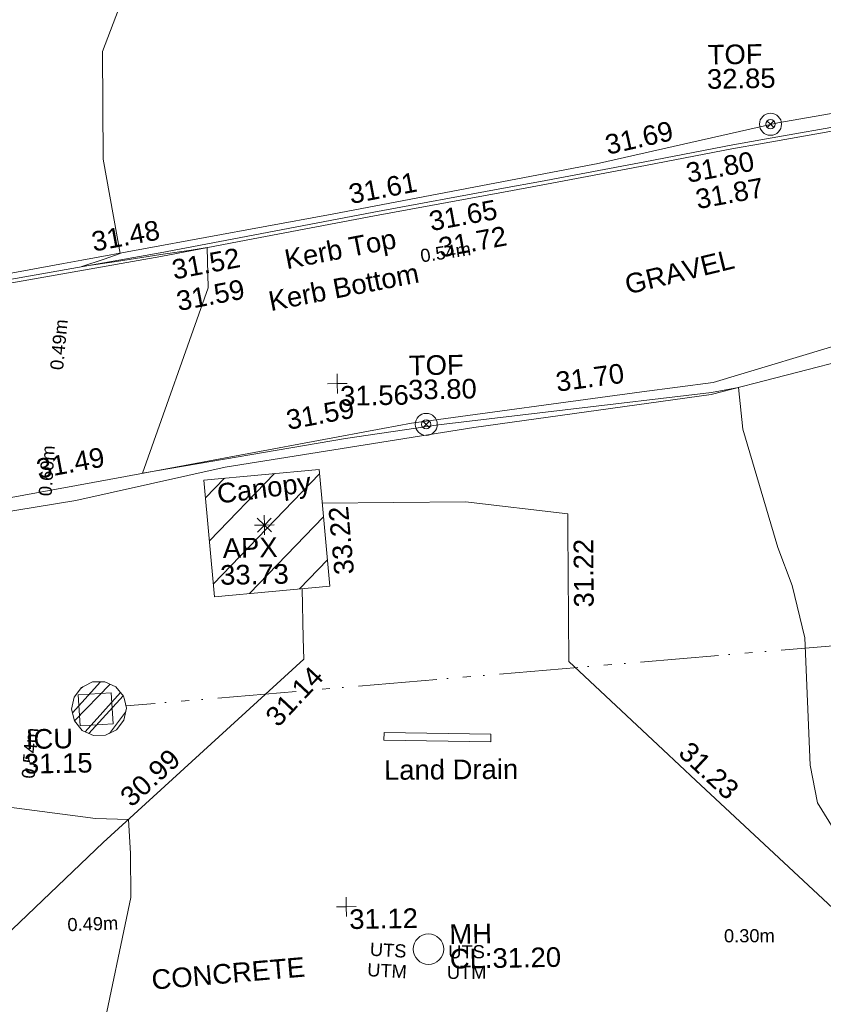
# Model space of a CAD drawing. Header units: millimetres. Extents: x -287732 to 520720, y -88450 to 287754.
# Tile 317 of 383: x 137511 to 152859, y 245261 to 264075. Entities that reach past the tile are written whole.
import ezdxf

# ---------------------------------------------------------------- set-up
doc = ezdxf.new("R2010")
doc.units = ezdxf.units.MM
for name, pattern in [('IMPORT-HIDDEN2 _3_', [4762.5, 3175, -1587.5]), ('IMPORT-UG_DRAINAGE_SURFACE_QLB4 _2_', [2700, 1500, -300.0000000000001, 0, -250, 150, -300.0000000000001, 0, -200]), ('IMPORT-UG_ELEC_LV_QLB2 _2_', [2700, 1500, -300.0000000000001, 0, -250, 150, -300.0000000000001, 0, -200]), ('IMPORT-UG_ELEC_STREET LIGHTING_QLB2 _2_', [2700, 1500, -300.0000000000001, 0, -250, 150, -300.0000000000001, 0, -200])]:
    doc.linetypes.add(name, pattern=pattern)
for name, color, linetype, lineweight, true_color in [('00__TOPO__TOP_OF_FENCE_SYMBOL', 7, 'Continuous', 9, 0x666666), ('00_TOPO_APEX_BUILDING', 7, 'Continuous', 9, 0x666666), ('00_TOPO_SERV_MH', 7, 'Continuous', 9, 0x666666), ('00_UAV_APEX_BUILDING', 7, 'Continuous', 9, 0x666666), ('00_UAV_BUILDING_CANOPY', 7, 'Continuous', 9, 0xff7fff), ('00_UAV_BUILDING_HATCH', 7, 'Continuous', 9, 0x999999), ('00_UAV_CONCRETE', 9, 'Continuous', 9, 0x808080), ('00_UAV_FENCE', 7, 'Continuous', 9, 0x264c2f), ('00_UAV_FORM_LINES', 7, 'Continuous', 9, 0x666666), ('00_UAV_KERB_BOTTOM', 1, 'Continuous', 9, 0xff0000), ('00_UAV_KERB_TOP', 7, 'Continuous', 9, 0xa500a5), ('00_UAV_LAND_DRAIN', 7, 'Continuous', 9, 0xff7f7f), ('00_UAV_LEVEL_SPOT', 7, 'Continuous', 9, 0x666666), ('00_UAV_SERV_IC', 5, 'Continuous', 9, 0x0000ff), ('00_UAV_TOP_OF_FENCE', 6, 'Continuous', 9, 0xff00ff), ('01_DTM_CONTOUR_MNR', 7, 'Continuous', 9, 0xa5a552), ('12333-PUM-2D-U-0001-C01 - Rev2_REVIT IMPORT_dwg', 7, 'Continuous', 9, 0x767676), ('PUM-CHAMBER EXTENTS', 6, 'IMPORT-HIDDEN2 _3_', 9, 0xff00ff), ('PUM-ELECTRIC-LV-QLB2', 1, 'IMPORT-UG_ELEC_LV_QLB2 _2_', 9, 0xff0000), ('PUM-ELECTRIC-MH', 1, 'Continuous', 9, 0xff0000), ('PUM-SURFACE-QLB4', 4, 'IMPORT-UG_DRAINAGE_SURFACE_QLB4 _2_', 9, 0x00ffff)]:
    doc.layers.add(name, color=color, linetype=linetype, lineweight=lineweight, true_color=true_color)
doc.layers.add('00_UAV_SURVEY_TEXT', color=7, linetype='Continuous', lineweight=9)
doc.styles.add('Arial_1', font='arial.ttf', dxfattribs={"height": 250})
doc.styles.add('Swis721 Lt BT_2', font='swissl.ttf', dxfattribs={"height": 375})

# ---------------------------------------------------------------- blocks, each defined once
blk = doc.blocks.new('12333-PUM-2D-U-0001-C01 - Rev2_REVIT IMPORT_dwg_MSL_Apex_SYM-2077252-Site Location Plan Proposed')
at = {"layer": '00_TOPO_APEX_BUILDING', "color": 254, "true_color": 0xcccccc, "flags": 128}
for points in [[(0, -500.8627267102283), (0, 0), (-500.8627267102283, 0)], [(354.163430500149, 354.1634305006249), (0, 0), (-354.1634305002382, 354.1634305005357)], [(354.1634305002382, -354.1634305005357), (0, 0), (-354.163430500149, -354.1634305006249)], [(500.8627267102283, 0), (0, 0), (0, 500.8627267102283)]]:
    blk.add_lwpolyline(points, dxfattribs=at)
blk = doc.blocks.new('12333-PUM-2D-U-0001-C01 - Rev2_REVIT IMPORT_dwg_MSL_Node_LineworkTOF-2077248-Site Location Plan Proposed')
at = {"layer": '00__TOPO__TOP_OF_FENCE_SYMBOL', "color": 254, "true_color": 0xcccccc, "flags": 128}
for points in [[(165.3591892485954, 165.3591892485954), (0, 0), (-165.3591892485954, 165.3591892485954)], [(165.3591892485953, -165.3591892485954), (0, 0), (-165.3591892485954, -165.3591892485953)]]:
    blk.add_lwpolyline(points, dxfattribs=at)
at = {"layer": '00__TOPO__TOP_OF_FENCE_SYMBOL', "color": 254, "true_color": 0xcccccc}
for radius in [562.5594001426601, 233.853208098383]:
    blk.add_circle((0, 0), radius, dxfattribs=at)
blk = doc.blocks.new('12333-PUM-2D-U-0001-C01 - Rev2_REVIT IMPORT_dwg_UAV-2077255-Site Location Plan Proposed')
at = {"layer": '00_UAV_LEVEL_SPOT', "color": 254, "true_color": 0xcccccc, "flags": 128}
for points in [[(0, -500.0000000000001), (0, 0), (-500.0000000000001, 0)], [(500.0000000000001, 0), (0, 0), (0, 500.0000000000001)]]:
    blk.add_lwpolyline(points, dxfattribs=at)
blk = doc.blocks.new('12333-PUM-2D-U-0001-C01 - Rev2_REVIT IMPORT_dwg_MGS62954_T2_Galway_ITM_3d_Rev1-2077680-Site Location Plan Proposed')
at = {"layer": '00_UAV_BUILDING_HATCH', "true_color": 0xcccccc}
h = blk.add_hatch(dxfattribs=at)
h.set_pattern_fill('FP_1', color=254, style=0, pattern_type=2)
h.set_pattern_definition([(45, (0, 0), (-441.9417382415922, 441.9417382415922), [])])
h.paths.add_polyline_path([(534047588.5120001, 725805968.016), (534049792.6845942, 725806131.946399), (534049626.684594, 725808363.9463992), (534047422.5120001, 725808200.0160002), (534047493.6117709, 725807244.0239011)])
at = {"layer": '00_UAV_BUILDING_CANOPY', "color": 254, "true_color": 0xcccccc, "flags": 128}
blk.add_lwpolyline([(534047588.512, 725805968.0159999), (534047422.512, 725808200.016), (534049626.684594, 725808363.946399), (534049667.5608801, 725807814.3327212), (534049792.684594, 725806131.9463989)], close=True, dxfattribs=at)
at = {"layer": '00_UAV_CONCRETE', "color": 254, "true_color": 0xcccccc, "flags": 128}
for points in [[(534049674.3940189, 725807722.4558176), (534052412.5120001, 725807699.0159999), (534054358.5120001, 725807434.0159999), (534054355.4624403, 725807137.1571412), (534054329.512, 725804611.0159999), (534056105.9282833, 725802891.8794712), (534056717.512, 725802300.016), (534059196.512, 725799905.016), (534059697.8079944, 725799416.8932668), (534060604.512, 725798534.0159999), (534064334.6803404, 725798468.0387499), (534067445.512, 725798413.0160002), (534067562.2153967, 725800293.2096472), (534067618.7259771, 725801203.6444535)], [(534032294.4580168, 725799035.6183711), (534036059.5120001, 725798996.016), (534037293.8931367, 725798967.9121127), (534039441.512, 725798919.016), (534041168.5120001, 725799106.016), (534042099.512, 725799306.016), (534042137.7626033, 725799148.185841), (534042202.512, 725798881.0160002), (534042722.512, 725798864.016), (534045376.512, 725801310.0160002), (534045821.4053404, 725801703.0127381), (534049268.512, 725804748.016), (534049267.1745948, 725805146.2952645), (534049263.9968542, 725806092.6264325)]]:
    blk.add_lwpolyline(points, dxfattribs=at)
at = {"layer": '00_UAV_FENCE', "color": 254, "true_color": 0xcccccc, "flags": 128}
for points in [[(534040236.5966402, 725811621.3257229), (534044811.3240002, 725812382.8490001), (534045165.275646, 725812441.7828897), (534049892.3240002, 725813228.8490003), (534050095.5373529, 725813263.728904), (534054984.3240001, 725814102.8490001), (534055022.6383213, 725814110.7843702), (534058499.3240001, 725814830.849), (534059928.9222767, 725815058.6848342), (534061994.3240002, 725815387.8490002), (534064902.0096612, 725815427.3198463), (534066414.3240001, 725815447.8490001), (534069899.4347883, 725815394.1241019), (534072382.3240002, 725815355.8490001), (534074893.3268316, 725815282.2835544), (534077775.3240002, 725815197.8490002), (534079872.7045814, 725815004.9772948), (534083060.3240001, 725814711.8490002)], [(534075641.9864571, 725811097.3114545), (534073456.3240002, 725811172.849), (534070648.3701604, 725811271.009403), (534070481.3240001, 725811276.849), (534065651.5236487, 725811363.6789696), (534065308.3240001, 725811369.849), (534060691.5176215, 725810766.5066507), (534059898.3239999, 725810662.849), (534057181.324, 725809897.8490001), (534055814.6878422, 725809737.7221953), (534051403.3239999, 725809220.849), (534050853.8045634, 725809128.2796625), (534045924.2471108, 725808297.8706954), (534043668.3240001, 725807917.849)]]:
    blk.add_lwpolyline(points, dxfattribs=at)
at = {"layer": '00_UAV_FORM_LINES', "color": 254, "true_color": 0xcccccc, "flags": 128}
blk.add_lwpolyline([(534034910.023, 725806286.7385001), (534039275.023, 725807024.7385), (534044969.023, 725807854.7385001), (534047832.324, 725808442.849), (534052593.3240001, 725809116.849), (534057138.3239999, 725809664.849), (534060013.3239999, 725810353.849), (534062919.3240001, 725810853.849), (534065281.324, 725811214.849)], dxfattribs=at)
at = {"layer": '00_UAV_KERB_BOTTOM', "color": 254, "true_color": 0xcccccc, "flags": 128}
blk.add_lwpolyline([(534083060.324, 725814711.8490001), (534078083.0718437, 725814938.5967692), (534076010.5120001, 725815033.0160002), (534073095.2009416, 725815106.9019696), (534071433.5120001, 725815149.016), (534068098.8865773, 725815243.1329516), (534066579.512, 725815286.016), (534064479.512, 725815314.0159999), (534063616.6234485, 725815257.9040569), (534063288.5120001, 725815227.0160002), (534063105.5081211, 725815204.4317069), (534062430.3113397, 725815121.106467), (534061591.5120001, 725814982.016), (534060068.5119999, 725814746.0159999), (534058165.3316913, 725814440.7223341), (534057643.512, 725814357.0159999), (534055958.512, 725814065.016), (534053960.512, 725813723.0159999), (534053238.7362542, 725813602.8329962), (534050765.5120001, 725813191.0159999), (534048310.5562697, 725812769.548912), (534046676.512, 725812489.0160002), (534043378.2614954, 725811961.8406023)], dxfattribs=at)
at = {"layer": '00_UAV_KERB_TOP', "color": 254, "true_color": 0xcccccc, "flags": 128}
blk.add_lwpolyline([(534083063.5096731, 725814781.7764732), (534078086.2540181, 725815008.5244015), (534076012.9918483, 725815102.9756281), (534073098.3836907, 725815176.8437835), (534071435.386215, 725815218.9909774), (534068102.0692717, 725815313.0709983), (534066580.9661577, 725815356.0028334), (534064477.7046748, 725815384.0463195), (534063611.0707442, 725815327.6908218), (534063280.9432696, 725815296.6129786), (534063108.6254771, 725815275.3474427), (534062420.2946819, 725815190.4013498), (534061580.4265983, 725815051.1336626), (534060057.6088186, 725814815.1618992), (534058168.3823617, 725814512.1066034), (534057631.9917748, 725814426.0629176), (534055946.6306697, 725814134.0003401), (534053948.8581256, 725813792.0392741), (534053241.7716125, 725813674.3021771), (534050753.8410559, 725813260.0364317), (534048313.5724376, 725812841.0908289), (534046665.0653545, 725812558.0749396), (534043381.3100927, 725812033.2163868)], dxfattribs=at)
at = {"layer": '00_UAV_LAND_DRAIN', "color": 254, "true_color": 0xcccccc, "flags": 128}
blk.add_lwpolyline([(534050778.5120002, 725803318.0160003), (534052817.5120001, 725803248.016), (534052812.496936, 725803101.9343477), (534050773.4969361, 725803171.934348)], close=True, dxfattribs=at)
at = {"layer": '00_UAV_SERV_IC', "color": 254, "true_color": 0xcccccc, "flags": 128}
blk.add_lwpolyline([(534044950.006, 725804140.9585), (534045580.006, 725804168.9585), (534045606.5011153, 725803572.8184085), (534044976.5011153, 725803544.8184084)], close=True, dxfattribs=at)
at = {"layer": '01_DTM_CONTOUR_MNR', "color": 254, "true_color": 0xcccccc, "flags": 128}
for points in [[(534042694.6344109, 725794634.5133152), (534043819.7551172, 725795785.0268111), (534045273.3483781, 725797558.1944296), (534045888.9206645, 725800250.0991126), (534045896.3652062, 725801091.5896521), (534045870.0000001, 725801740.0000001), (534045238.5536042, 725801773.0508332), (534043445.5081338, 725802037.8935498)], [(534059632.8889014, 725800818.0108663), (534059033.2236452, 725801830.3455025), (534058907.2674627, 725802553.1885167), (534058847.991463, 725804987.6467103), (534058620.2101528, 725805989.5375404), (534058360.0000001, 725806720.0000002), (534057729.8164209, 725808991.5413901), (534057660.0000002, 725809790.0000002), (534057147.7614584, 725809706.5687501), (534054347.2469739, 725809418.6171331), (534051922.5478904, 725809176.0884129), (534050138.231294, 725808944.3194426), (534046250.0000001, 725808350.0000002), (534047568.8824592, 725811874.1852459), (534047560.0000002, 725812640.0000001), (534047254.6677742, 725812598.7209305), (534046675.5483195, 725812521.1617649), (534045825.0000002, 725812407.5000002), (534045160.0000001, 725812320.0000005), (534045589.8357966, 725812455.4679807), (534045900.0000002, 725812560.0000004), (534045606.2589288, 725814365.7321432), (534045628.5074628, 725816420.0000002), (534046430.0000004, 725818420.0000002)]]:
    blk.add_lwpolyline(points, dxfattribs=at)
at = {"xscale": 0.375, "yscale": 0.375, "zscale": 0.375}
for name, p in [('12333-PUM-2D-U-0001-C01 - Rev2_REVIT IMPORT_dwg_MSL_Node_LineworkTOF-2077248-Site Location Plan Proposed', (534058361.2597119, 725814810.1811285)), ('12333-PUM-2D-U-0001-C01 - Rev2_REVIT IMPORT_dwg_UAV-2077255-Site Location Plan Proposed', (534050000.0000001, 725810000)), ('12333-PUM-2D-U-0001-C01 - Rev2_REVIT IMPORT_dwg_MSL_Node_LineworkTOF-2077248-Site Location Plan Proposed', (534051686.0230001, 725809189.7385001)), ('12333-PUM-2D-U-0001-C01 - Rev2_REVIT IMPORT_dwg_MSL_Apex_SYM-2077252-Site Location Plan Proposed', (534048562.006, 725807318.9584999)), ('12333-PUM-2D-U-0001-C01 - Rev2_REVIT IMPORT_dwg_UAV-2077255-Site Location Plan Proposed', (534050000.0000001, 725800000.0000001))]:
    blk.add_blockref(name, p, dxfattribs=at)
at = {"layer": '00_TOPO_SERV_MH', "char_height": 375, "attachment_point": 1, "line_spacing_factor": 1.005061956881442, "style": 'Swis721 Lt BT_2'}
for s, insert, width in [('MH', (534051958.3451861, 725799631.3228229), 949.779278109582), ('CL:31.20', (534051958.3451861, 725799158.2296078), 2440.932744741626)]:
    blk.add_mtext(s, dxfattribs=dict(at, insert=insert, width=width))
at = {"layer": '00_UAV_APEX_BUILDING', "char_height": 375, "attachment_point": 1, "line_spacing_factor": 1.005061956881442, "style": 'Swis721 Lt BT_2'}
for s, insert, width in [('APX', (534047760.1321778, 725807081.0034609), 1130.237340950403), ('33.73', (534047700.5526383, 725806568.9970825), 1495.902363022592)]:
    blk.add_mtext(s, dxfattribs=dict(at, insert=insert, width=width))
at = {"layer": '00_UAV_BUILDING_CANOPY', "color": 251, "true_color": 0x666666, "char_height": 375, "attachment_point": 1, "line_spacing_factor": 1.005061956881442, "style": 'Swis721 Lt BT_2'}
for s, insert, width, rotation in [('Canopy', (534047649.6453291, 725808118.0857438), 2113.25889379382, 6.270000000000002), ('33.22', (534049886.9920667, 725806332.1259477), 1495.902363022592, 94.25341447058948)]:
    blk.add_mtext(s, dxfattribs=dict(at, insert=insert, width=width, rotation=rotation))
at = {"layer": '00_UAV_CONCRETE', "color": 251, "true_color": 0x666666, "char_height": 375, "width": 1495.902363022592, "attachment_point": 1, "line_spacing_factor": 1.005061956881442, "style": 'Swis721 Lt BT_2'}
for s, insert, rotation in [('31.22', (534054449.0005302, 725805641.7182118), 89.41143494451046), ('31.14', (534048486.9475434, 725803697.8468592), 45.88782506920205), ('30.99', (534045680.9093096, 725802239.6813788), 41.45578481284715), ('31.23', (534056629.9504442, 725803073.9595072), 315.9460065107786)]:
    blk.add_mtext(s, dxfattribs=dict(at, insert=insert, rotation=rotation))
at = {"layer": '00_UAV_FENCE', "color": 251, "true_color": 0x666666, "char_height": 375, "width": 1495.902363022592, "attachment_point": 1, "line_spacing_factor": 1.005061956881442, "style": 'Swis721 Lt BT_2'}
for s, insert, rotation in [('31.69', (534055167.0062817, 725814646.4244138), 11.70122685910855), ('31.61', (534050258.1571802, 725813794.1128745), 9.739445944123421), ('31.48', (534045330.5433917, 725812971.3477455), 9.453178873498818), ('31.70', (534054154.6264829, 725810142.22924), 6.682794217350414), ('31.59', (534048987.3521776, 725809500.0693015), 9.56199199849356), ('31.49', (534044201.1643281, 725808649.6452615), 9.561991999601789)]:
    blk.add_mtext(s, dxfattribs=dict(at, insert=insert, rotation=rotation))
at = {"layer": '00_UAV_KERB_BOTTOM', "color": 251, "true_color": 0x666666, "char_height": 375, "attachment_point": 1, "line_spacing_factor": 1.005061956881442, "style": 'Swis721 Lt BT_2'}
for s, insert, width, rotation in [('31.80', (534056705.3352196, 725814087.2746214), 1495.902363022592, 9.451694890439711), ('31.65', (534051783.6065264, 725813249.6290257), 1495.902363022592, 9.453597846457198), ('31.52', (534046856.130396, 725812409.3651491), 1495.902363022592, 9.741579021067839), ('Kerb Bottom', (534048690.1088752, 725811774.1575296), 3414.456504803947, 9.967161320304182)]:
    blk.add_mtext(s, dxfattribs=dict(at, insert=insert, width=width, rotation=rotation))
at = {"layer": '00_UAV_KERB_TOP', "color": 251, "true_color": 0x666666, "char_height": 375, "attachment_point": 1, "line_spacing_factor": 1.005061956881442, "style": 'Swis721 Lt BT_2'}
for s, insert, width, rotation in [('31.87', (534056880.0469594, 725813580.4604115), 1495.902363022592, 9.441098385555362), ('31.72', (534051956.1668695, 725812742.7795562), 1495.902363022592, 9.453597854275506), ('Kerb Top', (534049010.9724776, 725812568.3586758), 2493.170605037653, 9.967161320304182), ('31.59', (534046931.3928725, 725811806.6563761), 1495.902363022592, 9.741579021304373)]:
    blk.add_mtext(s, dxfattribs=dict(at, insert=insert, width=width, rotation=rotation))
at = {"layer": '00_UAV_LAND_DRAIN', "color": 251, "true_color": 0x666666, "insert": (534050767.3390434, 725802788.6478282), "char_height": 375, "width": 2963.311347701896, "attachment_point": 1, "rotation": 359.421676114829, "line_spacing_factor": 1.005061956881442, "style": 'Swis721 Lt BT_2'}
blk.add_mtext('Land Drain', dxfattribs=at)
at = {"layer": '00_UAV_LEVEL_SPOT', "char_height": 375, "width": 1495.902363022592, "attachment_point": 1, "line_spacing_factor": 1.005061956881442, "style": 'Swis721 Lt BT_2'}
for s, insert in [('31.56', (534050051.8765643, 725809949.1441547)), ('31.12', (534050051.8765643, 725799949.1441548))]:
    blk.add_mtext(s, dxfattribs=dict(at, insert=insert))
at = {"layer": '00_UAV_SERV_IC', "color": 251, "true_color": 0x666666, "char_height": 375, "attachment_point": 1, "line_spacing_factor": 1.005061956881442, "style": 'Swis721 Lt BT_2'}
for s, insert, width in [('ICU', (534043935.9417325, 725803497.2585498), 1021.012723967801), ('31.15', (534043891.113582, 725803026.8795489), 1495.902363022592)]:
    blk.add_mtext(s, dxfattribs=dict(at, insert=insert, width=width))
at = {"layer": '00_UAV_SURVEY_TEXT', "color": 251, "true_color": 0x666666, "char_height": 375, "attachment_point": 1, "line_spacing_factor": 1.005061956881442, "style": 'Swis721 Lt BT_2'}
for s, insert, width, rotation in [('GRAVEL', (534055495.7302653, 725811969.1784995), 2322.210334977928, 12.806663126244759), ('CONCRETE', (534046243.4960703, 725798855.8656598), 3286.236302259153, 3.9115522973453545)]:
    blk.add_mtext(s, dxfattribs=dict(at, insert=insert, width=width, rotation=rotation))
at = {"layer": '00_UAV_TOP_OF_FENCE', "color": 251, "true_color": 0x666666, "char_height": 375, "attachment_point": 1, "line_spacing_factor": 1.005061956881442, "style": 'Swis721 Lt BT_2'}
for s, insert, width in [('TOF', (534057185.3373625, 725816344.2168196), 1163.479615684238), ('32.85', (534057162.9137207, 725815880.840115), 1495.902363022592), ('TOF', (534051374.5958502, 725810508.2180051), 1163.479615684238), ('33.80', (534051352.1722085, 725810044.8413004), 1495.902363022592)]:
    blk.add_mtext(s, dxfattribs=dict(at, insert=insert, width=width))
blk = doc.blocks.new('12333-PUM-2D-U-0001-C01 - Rev2_REVIT IMPORT_dwg-1620468-Site Location Plan Proposed')
at = {"layer": 'PUM-CHAMBER EXTENTS', "true_color": 0xffaaff}
h = blk.add_hatch(dxfattribs=at)
h.set_pattern_fill('FP_3', color=211, style=0, pattern_type=2)
h.set_pattern_definition([(45, (-533641079.65, -725615854.3560001), (-265.1650429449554, 265.1650429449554), []), (45, (-533640902.873, -725615854.3560001), (-265.1650429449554, 265.1650429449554), [])])
h.paths.add_polyline_path([(404147.2517529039, 187503.1590386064), (404380.7394711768, 187503.1590386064), (404591.1046363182, 187604.4655628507), (404736.681847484, 187787.0136116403), (404788.6377526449, 188014.6473053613), (404736.681847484, 188242.2809990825), (404591.1046363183, 188424.8290478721), (404380.7394711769, 188526.1355721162), (404147.2517529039, 188526.1355721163), (403936.8865877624, 188424.8290478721), (403791.3093765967, 188242.2809990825), (403739.3534714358, 188014.6473053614), (403791.3093765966, 187787.0136116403), (403936.8865877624, 187604.4655628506), (404138.4705170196, 187507.3878589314)])
at = {"layer": 'PUM-CHAMBER EXTENTS', "color": 211, "linetype": 'Continuous', "true_color": 0xffaaff, "flags": 128}
blk.add_lwpolyline([(404788.6377526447, 188014.647305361), (404751.0580553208, 188179.2947171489), (404736.6818474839, 188242.2809990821), (404591.1046363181, 188424.8290478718), (404380.7394711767, 188526.1355721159), (404147.2517529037, 188526.1355721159), (403985.4165557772, 188448.1998487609), (403936.8865877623, 188424.8290478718), (403791.3093765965, 188242.2809990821), (403739.3534714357, 188014.647305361), (403791.3093765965, 187787.0136116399), (403936.8865877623, 187604.4655628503), (404004.3307611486, 187571.9861607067), (404147.2517529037, 187503.1590386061), (404380.7394711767, 187503.1590386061), (404591.1046363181, 187604.4655628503), (404736.6818474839, 187787.0136116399)], close=True, dxfattribs=at)
at = {"layer": 'PUM-ELECTRIC-MH', "color": 21, "true_color": 0xffaaaa}
blk.add_circle((410475.0100293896, 183309.6483630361), 290.3927772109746, dxfattribs=at)
at = {"layer": 'PUM-SURFACE-QLB4', "color": 131, "true_color": 0xaaffff}
blk.add_line((429584.3683007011, 189733.5146639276), (404778.6501779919, 188058.4057291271), dxfattribs=at)
blk.add_blockref('12333-PUM-2D-U-0001-C01 - Rev2_REVIT IMPORT_dwg_MGS62954_T2_Galway_ITM_3d_Rev1-2077680-Site Location Plan Proposed', (-533641079.6498471, -725615854.3561786))
at = {"layer": 'PUM-ELECTRIC-LV-QLB2', "char_height": 250, "attachment_point": 2, "line_spacing_factor": 0.9417779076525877, "style": 'Arial_1'}
for s, insert, width, rotation in [('0.54m', (411016.9376065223, 196741.9342841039), 1160.025439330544, 7.514042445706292), ('0.49m', (403494.6106869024, 194996.4735976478), 1160.025439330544, 83.6098176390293), ('0.60m', (403220.2383567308, 192587.0136420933), 1160.025439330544, 85.31410016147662), ('0.54m', (402806.6949914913, 187197.8693010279), 1160.025439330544, 84.64869454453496), ('0.49m', (404070.9543944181, 184030.523940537), 1160.025439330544, 1.0633535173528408), ('UTS\\PUTM', (409714.5916069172, 183427.9983247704), 899.8614225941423, 355.8081264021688), ('0.30m', (416609.2797492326, 183584.0680653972), 1160.025439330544, 359.2357502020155), ('UTS\\PUTM', (411203.118167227, 183371.5295021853), 899.8614225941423, 359.2357502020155)]:
    blk.add_mtext(s, dxfattribs=dict(at, insert=insert, width=width, rotation=rotation))

msp = doc.modelspace()

# ---------------------------------------------------------------- block references
at = {"layer": '12333-PUM-2D-U-0001-C01 - Rev2_REVIT IMPORT_dwg', "color": 254, "linetype": 'IMPORT-UG_ELEC_STREET LIGHTING_QLB2 _2_', "true_color": 0xffd4d4, "rotation": 0.9999999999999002}
msp.add_blockref('12333-PUM-2D-U-0001-C01 - Rev2_REVIT IMPORT_dwg-1620468-Site Location Plan Proposed', (-261895.0770586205, 55869.5817132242), dxfattribs=at)

doc.saveas('drawing.dxf')
